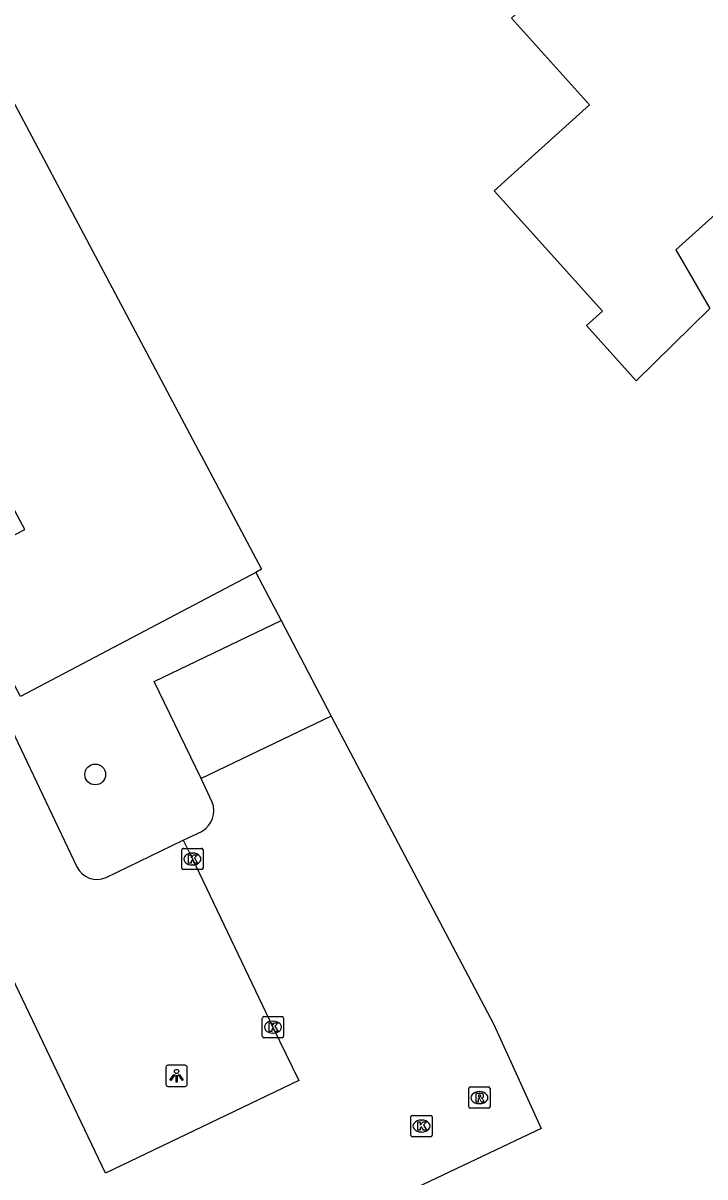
# Model space of a CAD drawing. Extents: x 158352 to 159489, y 383828 to 384597.
# Drawn here: x 159140.8 to 159172.8, y 384013.9 to 384068.2 of the extents above; entities that cross this region are included whole.
import ezdxf

# ---------------------------------------------------------------- set-up
doc = ezdxf.new("R2010")
doc.units = 0
for name, color, linetype in [('IMGEO_Boom', 7, 'Continuous'), ('IMGEO_Groenvoorziening', 7, 'Continuous'), ('IMGEO_Kolk', 7, 'Continuous'), ('IMGEO_Lichtpunt', 7, 'Continuous'), ('IMGEO_Muur', 7, 'Continuous'), ('IMGEO_Pand', 7, 'Continuous'), ('IMGEO_Parkeervlak_open', 7, 'Continuous'), ('IMGEO_Rijbaan_lokaal_open', 7, 'Continuous'), ('IMGEO_Rioolput', 7, 'Continuous')]:
    doc.layers.add(name, color=color, linetype=linetype)

msp = doc.modelspace()

# ---------------------------------------------------------------- linework, layer by layer
at = {"layer": 'IMGEO_Boom'}
msp.add_circle((159144.194, 384032.853), 0.489, dxfattribs=at)
at = {"layer": 'IMGEO_Groenvoorziening'}
msp.add_lwpolyline([(159151.741, 384042.347), (159152.926, 384040.083)], dxfattribs=at)
at = {"layer": 'IMGEO_Kolk'}
for p, q in [((159148.261, 384028.456), (159148.261, 384029.308)), ((159148.336, 384029.382), (159149.188, 384029.382)), ((159148.749, 384029.162), (159148.774, 384029.162)), ((159149.262, 384029.308), (159149.262, 384028.456)), ((159148.772, 384028.602), (159148.747, 384028.602)), ((159149.188, 384028.382), (159148.336, 384028.382)), ((159152.047, 384020.556), (159152.047, 384021.408)), ((159152.122, 384021.482), (159152.974, 384021.482)), ((159152.535, 384021.262), (159152.56, 384021.262)), ((159153.048, 384021.408), (159153.048, 384020.556)), ((159152.974, 384020.482), (159152.122, 384020.482)), ((159152.558, 384020.702), (159152.533, 384020.702)), ((159159.025, 384015.91), (159159.025, 384016.762)), ((159159.1, 384016.836), (159159.952, 384016.836)), ((159160.026, 384016.762), (159160.026, 384015.91)), ((159159.513, 384016.616), (159159.538, 384016.616)), ((159159.952, 384015.836), (159159.1, 384015.836)), ((159159.536, 384016.056), (159159.511, 384016.056))]:
    msp.add_line(p, q, dxfattribs=at)
for points in [[(159148.261, 384028.456), (159148.261, 384029.308)], [(159148.336, 384029.382), (159149.188, 384029.382)], [(159149.262, 384029.308), (159149.262, 384028.456)], [(159148.582, 384029.082), (159148.705, 384029.082), (159148.705, 384028.931), (159148.835, 384029.082), (159148.999, 384029.082), (159148.853, 384028.931), (159149.006, 384028.682), (159148.854, 384028.682), (159148.769, 384028.846), (159148.705, 384028.779), (159148.705, 384028.682), (159148.582, 384028.682), (159148.582, 384029.082)], [(159149.188, 384028.382), (159148.336, 384028.382)], [(159152.047, 384020.556), (159152.047, 384021.408)], [(159152.122, 384021.482), (159152.974, 384021.482)], [(159152.368, 384021.182), (159152.491, 384021.182), (159152.491, 384021.031), (159152.621, 384021.182), (159152.785, 384021.182), (159152.639, 384021.031), (159152.792, 384020.782), (159152.64, 384020.782), (159152.555, 384020.946), (159152.491, 384020.879), (159152.491, 384020.782), (159152.368, 384020.782), (159152.368, 384021.182)], [(159153.048, 384021.408), (159153.048, 384020.556)], [(159152.974, 384020.482), (159152.122, 384020.482)], [(159159.025, 384015.91), (159159.025, 384016.762)], [(159159.1, 384016.836), (159159.952, 384016.836)], [(159160.026, 384016.762), (159160.026, 384015.91)], [(159159.346, 384016.536), (159159.469, 384016.536), (159159.469, 384016.385), (159159.599, 384016.536), (159159.763, 384016.536), (159159.617, 384016.385), (159159.77, 384016.136), (159159.618, 384016.136), (159159.533, 384016.3), (159159.469, 384016.233), (159159.469, 384016.136), (159159.346, 384016.136), (159159.346, 384016.536)], [(159159.952, 384015.836), (159159.1, 384015.836)]]:
    msp.add_lwpolyline(points, dxfattribs=at)
for centre, start, end in [((159148.338, 384029.306), 91.552, 178.448), ((159148.338, 384029.306), 91.552, 178.448), ((159149.186, 384029.306), 1.552, 88.448), ((159149.186, 384029.306), 1.552, 88.448), ((159148.338, 384028.458), 181.552, 268.448), ((159148.338, 384028.458), 181.552, 268.448), ((159149.186, 384028.458), 271.552, 358.448), ((159149.186, 384028.458), 271.552, 358.448), ((159152.124, 384021.406), 91.552, 178.448), ((159152.124, 384021.406), 91.552, 178.448), ((159152.972, 384021.406), 1.552, 88.448), ((159152.972, 384021.406), 1.552, 88.448), ((159152.124, 384020.558), 181.552, 268.448), ((159152.124, 384020.558), 181.552, 268.448), ((159152.972, 384020.558), 271.552, 358.448), ((159152.972, 384020.558), 271.552, 358.448), ((159159.102, 384016.76), 91.552, 178.448), ((159159.102, 384016.76), 91.552, 178.448), ((159159.95, 384016.76), 1.552, 88.448), ((159159.95, 384016.76), 1.552, 88.448), ((159159.102, 384015.912), 181.552, 268.448), ((159159.102, 384015.912), 181.552, 268.448), ((159159.95, 384015.912), 271.552, 358.448), ((159159.95, 384015.912), 271.552, 358.448)]:
    msp.add_arc(centre, 0.0765, start, end, dxfattribs=at)
for centre, major_axis, ratio, start_param, end_param in [((159148.748, 384028.882), (-0.387, 0.002), 0.722429, 4.712389, 7.853982), ((159148.773, 384028.882), (-0.39, 0.002), 0.717154, 1.570796, 4.712389), ((159152.534, 384020.982), (-0.387, 0.002), 0.722429, 4.712389, 7.853982), ((159152.559, 384020.982), (-0.39, 0.002), 0.717154, 1.570796, 4.712389), ((159159.512, 384016.336), (-0.387, 0.002), 0.722429, 4.712389, 7.853982), ((159159.537, 384016.336), (-0.39, 0.002), 0.717154, 1.570796, 4.712389)]:
    msp.add_ellipse(centre, major_axis=major_axis, ratio=ratio, start_param=start_param, end_param=end_param, dxfattribs=at)
at = {"layer": 'IMGEO_Lichtpunt'}
for p, q in [((159147.52, 384019.101), (159147.52, 384018.294)), ((159147.52, 384019.101), (159147.52, 384018.294)), ((159148.422, 384019.196), (159147.614, 384019.196)), ((159148.422, 384019.196), (159147.614, 384019.196)), ((159148.516, 384018.294), (159148.516, 384019.101)), ((159148.516, 384018.294), (159148.516, 384019.101)), ((159147.614, 384018.2), (159148.422, 384018.2)), ((159147.614, 384018.2), (159148.422, 384018.2))]:
    msp.add_line(p, q, dxfattribs=at)
for points in [[(159147.894, 384018.765), (159147.933, 384018.737), (159147.745, 384018.475), (159147.707, 384018.502), (159147.894, 384018.765)], [(159147.996, 384018.717), (159148.043, 384018.717), (159148.043, 384018.395), (159147.996, 384018.395), (159147.996, 384018.717)], [(159148.106, 384018.737), (159148.144, 384018.764), (159148.331, 384018.502), (159148.292, 384018.474), (159148.106, 384018.737)]]:
    msp.add_lwpolyline(points, dxfattribs=at)
msp.add_circle((159148.019, 384018.899), 0.0994, dxfattribs=at)
for centre, start, end in [((159147.614, 384019.101), 90, 180), ((159147.614, 384019.101), 90, 180), ((159148.422, 384019.101), 0, 90), ((159148.422, 384019.101), 0, 90), ((159147.614, 384018.294), 180, 270), ((159147.614, 384018.294), 180, 270), ((159148.422, 384018.294), 270, 0), ((159148.422, 384018.294), 270, 360)]:
    msp.add_arc(centre, 0.0946, start, end, dxfattribs=at)
at = {"layer": 'IMGEO_Muur'}
for points in [[(159152.926, 384040.083), (159155.289, 384035.597)], [(159155.289, 384035.597), (159162.921, 384021.106)]]:
    msp.add_lwpolyline(points, dxfattribs=at)
at = {"layer": 'IMGEO_Pand'}
for points in [[(159170.886, 384091.029), (159187.7, 384072.359), (159183.985, 384069.013), (159180.395, 384065.777), (159180.44, 384065.567), (159175.03, 384060.695), (159171.478, 384057.496), (159173.079, 384054.737), (159169.616, 384051.348), (159167.28, 384053.943), (159168.035, 384054.624), (159162.948, 384060.273), (159167.426, 384064.306), (159163.757, 384068.381), (159167.289, 384071.562), (159160.47, 384079.133), (159145.636, 384071.345), (159144.04, 384074.264)], [(159140.009, 384065.098), (159152.015, 384042.491), (159151.741, 384042.347)], [(159151.741, 384042.347), (159140.679, 384036.522), (159137.463, 384042.594), (159140.88, 384044.366), (159136.673, 384052.195), (159134.213, 384050.959), (159129.54, 384059.549)]]:
    msp.add_lwpolyline(points, dxfattribs=at)
at = {"layer": 'IMGEO_Parkeervlak_open'}
for points in [[(159128.753, 384059.202), (159143.337, 384028.512)], [(159149.176, 384032.667), (159146.97, 384037.222), (159152.926, 384040.083)], [(159152.926, 384040.083), (159155.289, 384035.597)], [(159144.702, 384028.007), (159148.329, 384029.768)]]:
    msp.add_lwpolyline(points, dxfattribs=at)
msp.add_arc((159144.279, 384028.96), 1.043, 205.4524, 293.9423, dxfattribs=at)
at = {"layer": 'IMGEO_Rijbaan_lokaal_open'}
for points in [[(159148.329, 384029.768), (159148.76, 384028.882), (159152.546, 384020.982), (159153.768, 384018.468), (159144.672, 384014.12), (159123.871, 384057.691)], [(159155.289, 384035.597), (159149.176, 384032.667)], [(159155.289, 384035.597), (159162.921, 384021.106), (159165.143, 384016.224), (159159.311, 384013.456)], [(159149.697, 384031.555), (159149.176, 384032.667)], [(159148.329, 384029.768), (159149.228, 384030.189)]]:
    msp.add_lwpolyline(points, dxfattribs=at)
msp.add_arc((159148.64, 384031.154), 1.13, 301.3441, 20.7573, dxfattribs=at)
at = {"layer": 'IMGEO_Rioolput'}
for p, q in [((159161.747, 384017.246), (159161.747, 384018.098)), ((159161.822, 384018.172), (159162.674, 384018.172)), ((159162.235, 384017.952), (159162.26, 384017.952)), ((159162.748, 384018.098), (159162.748, 384017.246)), ((159162.258, 384017.392), (159162.233, 384017.392)), ((159162.674, 384017.172), (159161.822, 384017.172))]:
    msp.add_line(p, q, dxfattribs=at)
for points in [[(159161.747, 384017.246), (159161.747, 384018.098)], [(159161.822, 384018.172), (159162.674, 384018.172)], [(159162.336, 384017.87), (159162.084, 384017.872), (159162.084, 384017.472)], [(159162.262, 384017.791), (159162.208, 384017.791), (159162.208, 384017.71)], [(159162.748, 384018.098), (159162.748, 384017.246)], [(159162.084, 384017.472), (159162.208, 384017.472), (159162.208, 384017.634), (159162.219, 384017.634)], [(159162.208, 384017.71), (159162.26, 384017.71)], [(159162.266, 384017.605), (159162.337, 384017.472), (159162.477, 384017.472), (159162.412, 384017.598)], [(159162.674, 384017.172), (159161.822, 384017.172)]]:
    msp.add_lwpolyline(points, dxfattribs=at)
for centre, radius, start, end in [((159161.824, 384018.096), 0.0765, 91.552, 178.448), ((159161.824, 384018.096), 0.0765, 91.552, 178.448), ((159162.268, 384017.695), 0.0964, 77.0061, 93.1865), ((159162.282, 384017.752), 0.0378, 276.6634, 79.6772), ((159162.335, 384017.76), 0.109, 350.3612, 89.416), ((159162.672, 384018.096), 0.0765, 1.552, 88.448), ((159162.672, 384018.096), 0.0765, 1.552, 88.448), ((159161.824, 384017.248), 0.0765, 181.552, 268.448), ((159161.824, 384017.248), 0.0765, 181.552, 268.448), ((159162.218, 384017.581), 0.0533, 26.0293, 88.6989), ((159162.244, 384017.899), 0.19, 274.7715, 282.9687), ((159162.333, 384017.76), 0.112, 277.5842, 350.9817), ((159162.317, 384017.545), 0.108, 29.5134, 73.7905), ((159162.672, 384017.248), 0.0765, 271.552, 358.448), ((159162.672, 384017.248), 0.0765, 271.552, 358.448)]:
    msp.add_arc(centre, radius, start, end, dxfattribs=at)
for centre, major_axis, ratio, start_param, end_param in [((159162.234, 384017.672), (-0.387, 0.002), 0.722429, 4.712389, 7.853982), ((159162.259, 384017.672), (-0.39, 0.002), 0.717154, 1.570796, 4.712389)]:
    msp.add_ellipse(centre, major_axis=major_axis, ratio=ratio, start_param=start_param, end_param=end_param, dxfattribs=at)

doc.saveas('drawing.dxf')
